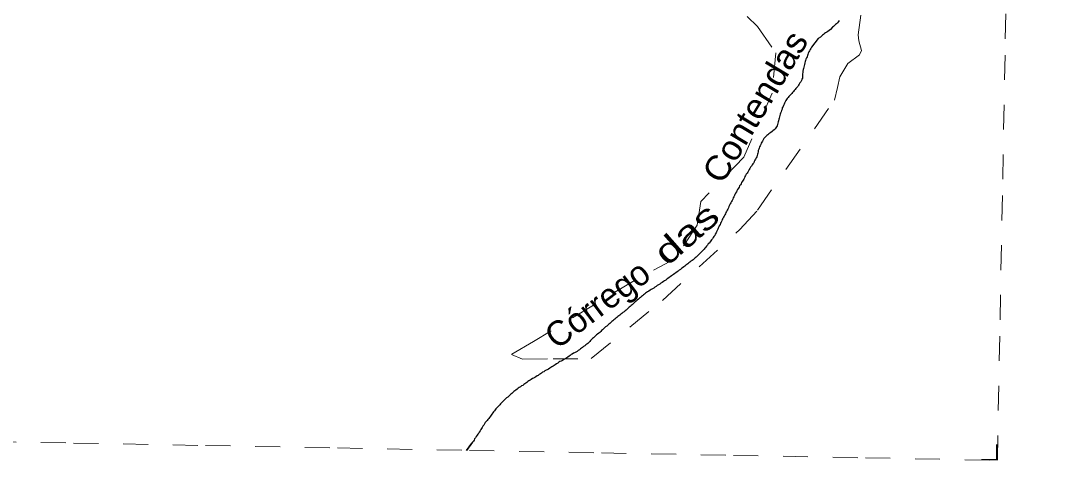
# Model space of a CAD drawing. Extents: x 785.9 to 812.4, y 7674.9 to 7703.1.
# Drawn here: x 807.978 to 812.139, y 7674.895 to 7676.663 of the extents above; entities that cross this region are included whole.
import ezdxf
from ezdxf.enums import TextEntityAlignment as Align

# ---------------------------------------------------------------- set-up
doc = ezdxf.new("R2010")
doc.units = 0
doc.header["$LTSCALE"] = 0.04
doc.linetypes.add('SHORT_DASHED', pattern=[2.7, 1.5, -1.2])
for name, color, linetype, lineweight in [('21', 7, 'SHORT_DASHED', 13), ('53', 7, 'SHORT_DASHED', 13), ('63', 7, 'Continuous', 25), ('7', 7, 'Continuous', 25)]:
    doc.layers.add(name, color=color, linetype=linetype, lineweight=lineweight)
doc.layers.add('61', color=7, linetype='Continuous')

msp = doc.modelspace()

# ---------------------------------------------------------------- linework, layer by layer
at = {"layer": '21'}
msp.add_lwpolyline([(810.8999, 7676.6802), (810.9416, 7676.6396), (811.0143, 7676.5342), (811.0004, 7676.3712), (810.8855, 7676.1138), (810.7132, 7675.9362), (810.6985, 7675.8411), (810.6107, 7675.7064), (810.453, 7675.6226), (810.0396, 7675.3723), (809.9511, 7675.3198), (809.9965, 7675.3015), (810.1187, 7675.303), (810.2724, 7675.3037), (810.5585, 7675.5379), (810.8701, 7675.8237), (810.9406, 7675.9004), (811.2506, 7676.3434), (811.2623, 7676.3947), (811.2725, 7676.4378), (811.3047, 7676.4913), (811.3508, 7676.5264), (811.3596, 7676.5432), (811.3486, 7676.582), (811.3457, 7676.6062), (811.356, 7676.6852)], dxfattribs=at)
at = {"layer": '53'}
for points in [[(811.9059, 7674.8946), (811.9165, 7675.4598), (811.9271, 7676.0251), (811.9377, 7676.5903), (811.9483, 7677.1556), (811.9589, 7677.7208), (811.9695, 7678.2861), (811.9801, 7678.8513), (811.9907, 7679.4165), (812.0013, 7679.9818), (812.0119, 7680.547), (812.0225, 7681.1123), (812.0331, 7681.6775), (812.0437, 7682.2428), (812.0543, 7682.808), (812.0648, 7683.3732), (812.0754, 7683.9385), (812.086, 7684.5037), (812.0966, 7685.069), (812.1071, 7685.6342), (812.1177, 7686.1995), (812.1283, 7686.7647), (812.1388, 7687.3299)], [(800.7592, 7675.1002), (801.2899, 7675.0906), (801.8207, 7675.0809), (802.3515, 7675.0713), (802.8823, 7675.0616), (803.4131, 7675.0519), (803.9438, 7675.0422), (804.4746, 7675.0325), (805.0054, 7675.0228), (805.5362, 7675.013), (806.067, 7675.0032), (806.5978, 7674.9934), (807.1286, 7674.9836), (807.6594, 7674.9738), (808.1902, 7674.964), (808.721, 7674.9541), (809.2518, 7674.9442), (809.7826, 7674.9343), (810.3134, 7674.9244), (810.8442, 7674.9145), (811.3751, 7674.9046), (811.9059, 7674.8946)]]:
    msp.add_lwpolyline(points, dxfattribs=at)
at = {"layer": '63'}
msp.add_lwpolyline([(811.8416, 7674.8979), (811.9032, 7674.8979), (811.9032, 7674.9586)], dxfattribs=at)
at = {"layer": '7'}
for points in [[(811.2696, 7676.6638), (811.2664, 7676.6598), (811.2632, 7676.6549), (811.2591, 7676.6509), (811.2551, 7676.6476), (811.2502, 7676.6444), (811.247, 7676.6403), (811.2429, 7676.6371), (811.234, 7676.6274), (811.2243, 7676.6201), (811.2195, 7676.6177), (811.2146, 7676.6145), (811.2106, 7676.6112), (811.2065, 7676.608), (811.2025, 7676.6047), (811.1984, 7676.6015), (811.1944, 7676.5975), (811.1855, 7676.5918)], [(811.1855, 7676.5918), (811.158, 7676.5562), (811.1556, 7676.5513), (811.1523, 7676.5473), (811.1499, 7676.5424), (811.1475, 7676.5376), (811.145, 7676.5327), (811.1434, 7676.5279), (811.1418, 7676.523), (811.1402, 7676.5182), (811.1386, 7676.5133), (811.1361, 7676.5085), (811.1345, 7676.5036), (811.1329, 7676.4987), (811.1313, 7676.4931), (811.1297, 7676.4874), (811.1289, 7676.4818), (811.1272, 7676.4769), (811.1264, 7676.4712), (811.1248, 7676.4664), (811.124, 7676.4607), (811.1232, 7676.4551), (811.1224, 7676.4494), (811.1224, 7676.4437), (811.1224, 7676.4381), (811.1216, 7676.4324), (811.12, 7676.4275), (811.1175, 7676.4227), (811.1151, 7676.4178), (811.1119, 7676.413), (811.1086, 7676.4081), (811.1062, 7676.4033), (811.103, 7676.3984), (811.0997, 7676.3944), (811.0957, 7676.3903), (811.0924, 7676.3863), (811.0892, 7676.3822), (811.086, 7676.3782), (811.0819, 7676.3741), (811.0787, 7676.3701), (811.0755, 7676.366), (811.0714, 7676.362), (811.0674, 7676.358), (811.0641, 7676.3539), (811.0609, 7676.3499), (811.0576, 7676.3458), (811.0544, 7676.3418), (811.052, 7676.3369), (811.0496, 7676.3321), (811.0479, 7676.3272), (811.0455, 7676.3224), (811.0439, 7676.3175), (811.0407, 7676.3126), (811.0398, 7676.307), (811.0374, 7676.3021), (811.0358, 7676.2965), (811.0342, 7676.2916), (811.0326, 7676.2868), (811.0309, 7676.2819), (811.0293, 7676.277), (811.0285, 7676.2714), (811.0269, 7676.2665), (811.0261, 7676.2609), (811.0245, 7676.256), (811.0229, 7676.2512), (811.022, 7676.2455), (811.0196, 7676.2406), (811.018, 7676.2358), (811.0148, 7676.2317), (811.0115, 7676.2277), (811.0083, 7676.2236), (811.0034, 7676.2204), (810.9994, 7676.2172), (810.9945, 7676.2139), (810.9905, 7676.2107), (810.9864, 7676.2075), (810.9824, 7676.2042), (810.9784, 7676.201), (810.9743, 7676.1969), (810.9703, 7676.1929), (810.967, 7676.1888), (810.9638, 7676.184), (810.9614, 7676.1791), (810.9589, 7676.1743), (810.9557, 7676.1702), (810.9541, 7676.1654), (810.9517, 7676.1605), (810.9492, 7676.1557), (810.9476, 7676.1508), (810.946, 7676.146), (810.9444, 7676.1411), (810.9444, 7676.1354), (810.9428, 7676.1306), (810.9411, 7676.1257), (810.9395, 7676.1209), (810.9379, 7676.116), (810.9355, 7676.1112), (810.933, 7676.1063), (810.9298, 7676.1015), (810.9282, 7676.0966), (810.9258, 7676.0917)], [(810.9258, 7676.0917), (810.9225, 7676.0877), (810.9193, 7676.0828), (810.9169, 7676.078), (810.9128, 7676.0739), (810.9104, 7676.0691), (810.908, 7676.0642), (810.9047, 7676.0594), (810.9023, 7676.0545), (810.8991, 7676.0505), (810.8958, 7676.0456), (810.8926, 7676.0408), (810.8902, 7676.0359), (810.8885, 7676.0311), (810.8861, 7676.0262), (810.8837, 7676.0214), (810.8804, 7676.0173), (810.8772, 7676.0125), (810.8748, 7676.0076), (810.8724, 7676.0027), (810.8691, 7675.9987), (810.8667, 7675.9938), (810.8643, 7675.989), (810.861, 7675.9841), (810.8586, 7675.9793), (810.8562, 7675.9744), (810.8529, 7675.9696), (810.8505, 7675.9647), (810.8481, 7675.9599), (810.8457, 7675.955), (810.8432, 7675.9501), (810.8416, 7675.9453), (810.8392, 7675.9404), (810.8359, 7675.9356), (810.8335, 7675.9307), (810.8311, 7675.9259), (810.8279, 7675.921), (810.8262, 7675.9154), (810.8238, 7675.9105), (810.8214, 7675.9056), (810.819, 7675.9008), (810.8165, 7675.8959), (810.8141, 7675.8911), (810.8125, 7675.8862), (810.8092, 7675.8822), (810.8068, 7675.8773), (810.8044, 7675.8725), (810.802, 7675.8676), (810.7995, 7675.8628), (810.7971, 7675.8579), (810.7947, 7675.8531), (810.7923, 7675.8482), (810.7906, 7675.8433), (810.7874, 7675.8385), (810.7858, 7675.8336), (810.7834, 7675.8288), (810.7809, 7675.8239), (810.7785, 7675.8191), (810.7761, 7675.8142), (810.7744, 7675.8094), (810.7712, 7675.8045), (810.7688, 7675.7996), (810.7655, 7675.7956), (810.7623, 7675.7907), (810.7599, 7675.7859), (810.7566, 7675.7818), (810.7534, 7675.7778), (810.7502, 7675.7738), (810.7469, 7675.7689), (810.7429, 7675.7649), (810.7397, 7675.76), (810.7364, 7675.756), (810.7332, 7675.7519), (810.7291, 7675.7479), (810.7259, 7675.7438), (810.7227, 7675.7398), (810.7186, 7675.7357), (810.7146, 7675.7317), (810.7105, 7675.7276), (810.7065, 7675.7236), (810.7024, 7675.7195), (810.6984, 7675.7155), (810.6943, 7675.7123), (810.6903, 7675.709), (810.6863, 7675.705), (810.6822, 7675.7017), (810.6782, 7675.6985), (810.6733, 7675.6953), (810.6693, 7675.692), (810.6652, 7675.6888), (810.6612, 7675.6856), (810.6571, 7675.6823), (810.6523, 7675.6791), (810.6482, 7675.6758), (810.6442, 7675.6726), (810.6393, 7675.6694), (810.6353, 7675.6661), (810.6312, 7675.6629), (810.6264, 7675.6597), (810.6223, 7675.6556), (810.6175, 7675.6524)], [(810.6175, 7675.6524), (810.6126, 7675.6491), (810.6086, 7675.6459), (810.6037, 7675.6427), (810.5997, 7675.6394), (810.5948, 7675.6362), (810.59, 7675.633), (810.5859, 7675.6297), (810.5811, 7675.6265), (810.5762, 7675.6233), (810.5722, 7675.62), (810.5673, 7675.6168), (810.5625, 7675.6135), (810.5576, 7675.6103), (810.5527, 7675.6071), (810.5479, 7675.6038), (810.543, 7675.6006), (810.5382, 7675.5974), (810.5333, 7675.5941), (810.5285, 7675.5909), (810.5236, 7675.5877), (810.5188, 7675.5844), (810.5139, 7675.5812), (810.5091, 7675.5788), (810.5042, 7675.5755), (810.4993, 7675.5731), (810.4953, 7675.5699), (810.4904, 7675.5666), (810.4864, 7675.5634), (810.4823, 7675.5601), (810.4783, 7675.5569), (810.4743, 7675.5537), (810.4702, 7675.5496), (810.4662, 7675.5464), (810.4621, 7675.5423), (810.4573, 7675.5391), (810.4532, 7675.5351), (810.4492, 7675.5318), (810.4451, 7675.5286), (810.4411, 7675.5245), (810.437, 7675.5205), (810.433, 7675.5173), (810.4289, 7675.514), (810.4249, 7675.5108), (810.4209, 7675.5067), (810.4168, 7675.5027), (810.4128, 7675.4986), (810.4087, 7675.4954), (810.4047, 7675.4914), (810.3998, 7675.4889), (810.3958, 7675.4857), (810.3917, 7675.4825), (810.3877, 7675.4792), (810.3836, 7675.476), (810.3796, 7675.4728), (810.3755, 7675.4695), (810.3715, 7675.4663), (810.3675, 7675.463), (810.3634, 7675.4598), (810.3594, 7675.4558), (810.3553, 7675.4525), (810.3513, 7675.4493), (810.3472, 7675.4452), (810.3432, 7675.442), (810.3391, 7675.4388), (810.3351, 7675.4347), (810.3302, 7675.4315), (810.3262, 7675.4274), (810.3221, 7675.4234), (810.3181, 7675.4202), (810.314, 7675.4169), (810.3108, 7675.4129), (810.3068, 7675.4088), (810.3027, 7675.4056), (810.2979, 7675.4024), (810.2938, 7675.3991), (810.2898, 7675.3959), (810.2857, 7675.3918), (810.2817, 7675.3878), (810.2776, 7675.3846), (810.2736, 7675.3805), (810.2695, 7675.3773), (810.2663, 7675.3732), (810.2623, 7675.3692), (810.259, 7675.3651), (810.255, 7675.3619), (810.2501, 7675.3587), (810.2461, 7675.3554), (810.2412, 7675.3522), (810.2372, 7675.349), (810.2331, 7675.3457), (810.2291, 7675.3425), (810.225, 7675.3392), (810.2202, 7675.336), (810.2153, 7675.3328), (810.2105, 7675.3303), (810.2056, 7675.3271), (810.2008, 7675.3255), (810.1959, 7675.3223), (810.1911, 7675.3198), (810.187, 7675.3166)], [(810.187, 7675.3166), (810.183, 7675.3134), (810.1789, 7675.3101), (810.1749, 7675.3069), (810.17, 7675.3045), (810.1652, 7675.302), (810.1611, 7675.2988), (810.1563, 7675.2964), (810.1514, 7675.2931), (810.1466, 7675.2915), (810.1417, 7675.2891), (810.1377, 7675.2858), (810.1328, 7675.2826), (810.1279, 7675.2794), (810.1231, 7675.2761), (810.119, 7675.2729), (810.1142, 7675.2705), (810.1093, 7675.268), (810.1053, 7675.2648), (810.1004, 7675.2616), (810.0956, 7675.2591), (810.0907, 7675.2575), (810.0859, 7675.2543), (810.0818, 7675.251), (810.077, 7675.2486), (810.0721, 7675.2454), (810.0681, 7675.2421), (810.0632, 7675.2397), (810.0592, 7675.2365), (810.0543, 7675.2341), (810.0495, 7675.2308), (810.0454, 7675.2276), (810.0406, 7675.2252), (810.0357, 7675.2235), (810.0308, 7675.2203), (810.0268, 7675.2171), (810.0219, 7675.2146), (810.0179, 7675.2114), (810.0139, 7675.2082), (810.0098, 7675.2049), (810.005, 7675.2025), (810.0009, 7675.1993), (809.9969, 7675.196), (809.992, 7675.1936), (809.988, 7675.1904), (809.9831, 7675.1871), (809.9783, 7675.1847), (809.9742, 7675.1807), (809.9694, 7675.1774), (809.9653, 7675.1742), (809.9613, 7675.1709), (809.9572, 7675.1677), (809.9532, 7675.1637), (809.9491, 7675.1604), (809.9451, 7675.1572), (809.941, 7675.1531), (809.937, 7675.1491), (809.9321, 7675.1459), (809.9281, 7675.1418), (809.924, 7675.1378), (809.92, 7675.1337), (809.9159, 7675.1297), (809.9119, 7675.1256), (809.9079, 7675.1216), (809.9046, 7675.1175), (809.9006, 7675.1135), (809.8973, 7675.1094), (809.8933, 7675.1054), (809.8892, 7675.1014), (809.886, 7675.0973), (809.8828, 7675.0933), (809.8795, 7675.0892), (809.8763, 7675.0852), (809.8731, 7675.0803), (809.8698, 7675.0763), (809.8666, 7675.0722), (809.8634, 7675.0674), (809.8601, 7675.0633), (809.8569, 7675.0593), (809.8536, 7675.0552), (809.8496, 7675.0512), (809.8464, 7675.0463), (809.8431, 7675.0415), (809.8399, 7675.0366), (809.8367, 7675.0318), (809.8334, 7675.0269), (809.831, 7675.0221), (809.8278, 7675.018), (809.8253, 7675.0132), (809.8221, 7675.0083), (809.8197, 7675.0035), (809.8164, 7674.9994), (809.8132, 7674.9954), (809.81, 7674.9905), (809.8067, 7674.9857), (809.8035, 7674.9808), (809.8011, 7674.9759), (809.7986, 7674.9711), (809.7954, 7674.967), (809.7702, 7674.9345), (809.7919, 7674.9633)]]:
    msp.add_lwpolyline(points, dxfattribs=at)

# ---------------------------------------------------------------- texts
at = {"layer": '61'}
for s, rotation, width, p in [('Contendas', 58.993, 1.05, (810.9741, 7676.2917)), ('das', 41.3, 1.35, (810.6876, 7675.7686))]:
    msp.add_text(s, height=0.1, rotation=rotation, dxfattribs=dict(at, width=width)).set_placement(p, align=Align.CENTER)
msp.add_text('Córrego', height=0.1, rotation=36.972, dxfattribs=at).set_placement((810.327, 7675.4827), align=Align.CENTER)

doc.saveas('drawing.dxf')
